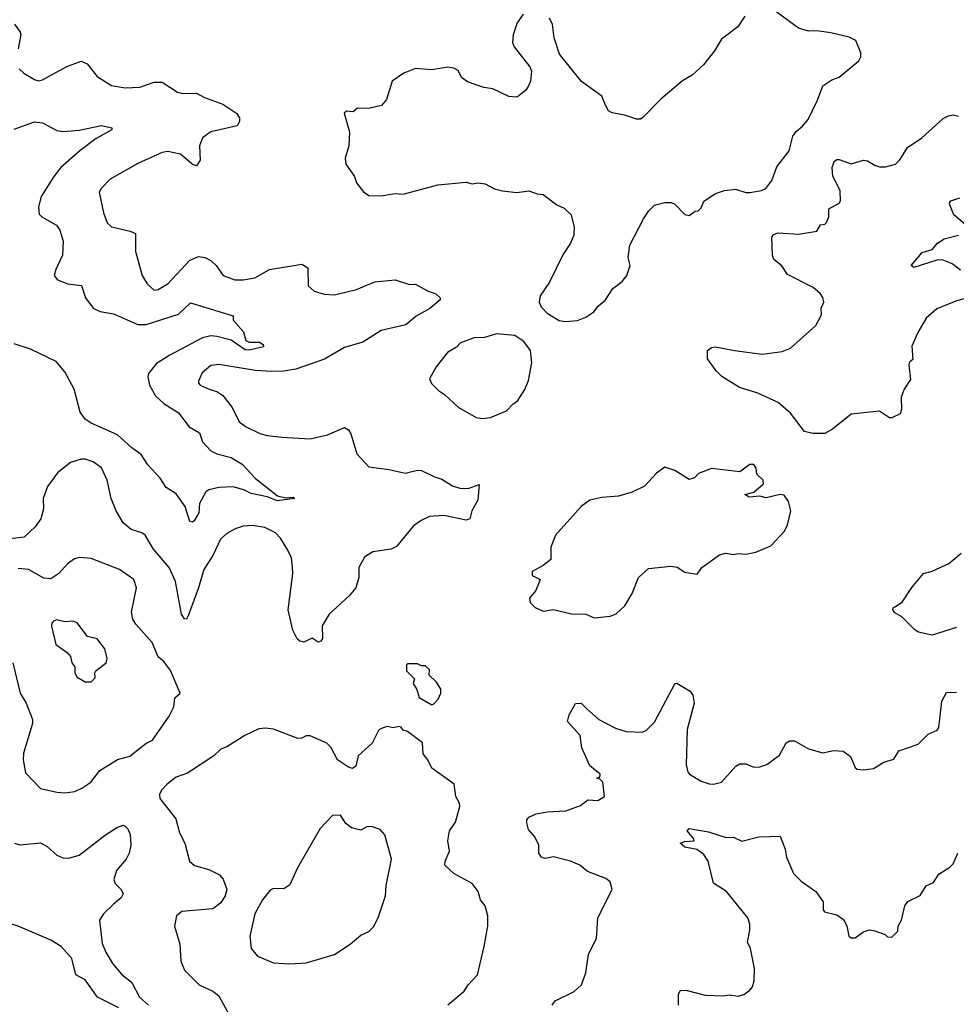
# Model space of a CAD drawing. Extents: x 1771496 to 1971148, y 471553 to 643630.
# Tile 490 of 656: x 1830952 to 1835574, y 611469 to 616328. Entities that reach past the tile are written whole.
import ezdxf

# ---------------------------------------------------------------- set-up
doc = ezdxf.new("R2010")
doc.units = 0

msp = doc.modelspace()

# ---------------------------------------------------------------- linework, layer by layer
at = {"layer": '0CON10XD'}
for points in [[(1833436.7, 616355), (1833407.6, 616312.4), (1833387, 616253), (1833384.2, 616215), (1833392, 616195), (1833470, 616095), (1833478, 616075), (1833472, 616025), (1833461.2, 615998.8), (1833449.7, 615980.3), (1833415, 615952), (1833403.9, 615946.1), (1833365, 615948.8), (1833287.4, 615987.4), (1833243.2, 615993.2), (1833162.1, 616022.1), (1833133, 616043), (1833115, 616076.7), (1833095, 616088.8), (1833065, 616093.8), (1832985, 616080.8), (1832905, 616087.1), (1832847.5, 616065), (1832790, 616025), (1832762, 615935), (1832736.7, 615905), (1832675, 615889.2), (1832618.3, 615891.7), (1832597, 615873), (1832565, 615876.7), (1832553.6, 615866.4), (1832578.8, 615775), (1832575.7, 615705), (1832557.8, 615645), (1832561.5, 615615), (1832603.6, 615553.6), (1832613.9, 615523.9), (1832648.3, 615478.3), (1832675, 615461.2), (1832735, 615458.8), (1832805, 615470), (1832845, 615466.7), (1833015, 615513.3), (1833155, 615526.7), (1833185, 615518.8), (1833215, 615523.8), (1833248.3, 615518.3), (1833295, 615494), (1833335, 615484), (1833405, 615476), (1833465, 615483.3), (1833505, 615468.8), (1833535, 615466), (1833603.3, 615415), (1833638.8, 615398.8), (1833673.3, 615365), (1833688.8, 615305), (1833686.2, 615265), (1833670, 615225), (1833631.7, 615168.3), (1833566.4, 615033.6), (1833520.8, 614965), (1833515.8, 614935), (1833525, 614911.2), (1833555, 614880), (1833614.5, 614844.5), (1833645, 614839.2)], [(1833645, 614839.2), (1833705, 614844), (1833745, 614860), (1833785, 614886.2), (1833806.2, 614915), (1833843.3, 614945), (1833878.3, 615001.7), (1833925, 615036.7), (1833948.8, 615065), (1833964, 615115), (1833953.8, 615155), (1833963.3, 615215), (1834030, 615345), (1834056.7, 615385), (1834085, 615412.5), (1834135, 615426.7), (1834166.4, 615426.4), (1834185, 615417.5), (1834235, 615367.5), (1834255, 615362.5), (1834285, 615382.5), (1834300, 615385), (1834315, 615400), (1834327.5, 615432.5), (1834385, 615470), (1834430, 615485), (1834485, 615491.4), (1834535, 615475.7), (1834555.7, 615475.7), (1834612.5, 615485), (1834634.4, 615495.6), (1834664.3, 615535), (1834687.4, 615602.6), (1834748.9, 615681.1), (1834767.3, 615752.7), (1834783, 615777), (1834815, 615802), (1834842.5, 615835), (1834888.8, 615931.2), (1834915, 616002.5), (1834959.3, 616030.7), (1834995, 616043.8), (1835092.5, 616125), (1835102.5, 616145), (1835102.5, 616165), (1835077.5, 616225), (1835045, 616242.5), (1834955, 616263.8), (1834885, 616273.8), (1834845, 616271.2), (1834795, 616286.2), (1834665, 616382.5)], [(1830925.7, 616305.7), (1830955, 616267.5), (1830957.5, 616255), (1830944.2, 616185)], [(1834530, 616345), (1834495, 616292.5), (1834415, 616232.5), (1834380, 616175), (1834326, 616105), (1834270, 616055), (1834223.3, 616026.7), (1834115, 615936.2), (1834027.5, 615845), (1834015, 615837.5), (1833995, 615836.7), (1833937, 615857), (1833875, 615868.8), (1833858.3, 615878.3), (1833843.3, 615906.7), (1833825, 615951.2), (1833725, 616024), (1833615, 616157.5), (1833588.8, 616238.8), (1833581.2, 616305), (1833566.1, 616336.1)], [(1830950, 616085), (1830972.5, 616065), (1831025, 616033.3), (1831045, 616026.7), (1831065, 616031.2), (1831185, 616098), (1831255, 616124), (1831285, 616111.2), (1831335, 616047.5), (1831405, 616002.9), (1831472.6, 615992.6), (1831545, 615994.5), (1831615, 616020), (1831655, 616020), (1831730.3, 615970.3), (1831755, 615964.2), (1831825, 615966), (1831864.5, 615944.5), (1831955, 615910.6), (1832023.8, 615865), (1832036.4, 615843.6), (1832036.7, 615825), (1832025.8, 615804.2), (1831895, 615775.6), (1831854, 615745), (1831839.4, 615705), (1831842, 615635), (1831825, 615606.7), (1831805, 615613.8), (1831745, 615664.3), (1831682.7, 615677.3), (1831655, 615672), (1831535, 615618), (1831398.3, 615541.7), (1831354.1, 615495.9), (1831343.6, 615476.4), (1831365.8, 615375), (1831384.2, 615325), (1831405, 615306), (1831497.5, 615285), (1831522.9, 615272.9), (1831523.3, 615185), (1831556.1, 615066.1), (1831581.2, 615025), (1831615, 614994), (1831635, 614996), (1831685, 615026), (1831790.6, 615139.4), (1831835, 615159.4), (1831865, 615154.4), (1831895, 615140), (1831920.8, 615115), (1831955.5, 615065.5), (1832014.5, 615044.5), (1832055, 615044.5), (1832112.5, 615055), (1832185, 615095.7), (1832345, 615122), (1832373.9, 615103.9), (1832376.2, 615015), (1832405, 614988), (1832455, 614972.9), (1832505, 614970), (1832613.8, 614996.2), (1832705, 615034), (1832805, 615044), (1832875, 615021.2), (1832905, 615022.5), (1832965, 614990), (1833006.1, 614976.1), (1833027.5, 614955), (1833027.5, 614945), (1832976.6, 614903.4), (1832908, 614865), (1832857.6, 614822.4), (1832735.3, 614794.7), (1832645, 614737.3), (1832555, 614710.5), (1832456.4, 614653.6), (1832315, 614602.8), (1832255, 614593.2), (1832195, 614592.5), (1832115, 614597.1), (1831935, 614626.7), (1831895, 614621.4), (1831852.5, 614585), (1831833.8, 614545), (1831833.8, 614535), (1831842.5, 614525), (1831887.5, 614505), (1831925, 614494), (1831955, 614474), (1832000.8, 614415), (1832035, 614344.2), (1832069.1, 614319.1), (1832136.6, 614286.6), (1832175, 614275.6), (1832245, 614267.5), (1832385, 614260), (1832470.2, 614279.8), (1832555.6, 614315.6), (1832575, 614304), (1832585.6, 614285), (1832615.8, 614185.8), (1832675, 614121.2), (1832775, 614108), (1832855, 614090), (1832915, 614105.8), (1832934.1, 614104.1), (1832995, 614073.8), (1833035, 614061.2), (1833087.3, 614027.3), (1833123.6, 614016.4), (1833165, 614013.8), (1833220, 614035), (1833212.3, 613957.7), (1833183.8, 613905), (1833172.5, 613865), (1833155, 613858.8), (1833045, 613880.8), (1832975, 613875.6), (1832932.6, 613857.4), (1832895, 613830), (1832812.2, 613727.8), (1832785, 613715.8), (1832695, 613702), (1832654.3, 613675.7), (1832626.2, 613625), (1832626.2, 613575), (1832610.8, 613525), (1832578, 613485), (1832480, 613395), (1832445, 613337.5), (1832445.8, 613274.2), (1832438.3, 613261.7), (1832425, 613256), (1832395, 613276.7), (1832355, 613256.2), (1832335, 613261.2), (1832321.9, 613271.9), (1832299.2, 613315), (1832277.5, 613415), (1832300, 613595), (1832298.9, 613625), (1832292.9, 613672.9), (1832275, 613710), (1832239.8, 613769.8), (1832215, 613795.8), (1832162.1, 613822.1), (1832101.7, 613831.7), (1832055, 613828.5), (1832015, 613815.5), (1831975, 613793.3), (1831943.5, 613765), (1831905.3, 613684.7), (1831860.9, 613615), (1831834.5, 613525), (1831783.2, 613386.8), (1831775, 613370), (1831765, 613371.2), (1831751.1, 613395), (1831720.7, 613555), (1831689.1, 613625), (1831611.8, 613715), (1831570.6, 613785), (1831555, 613796.5), (1831501.7, 613811.7), (1831463.1, 613845), (1831428, 613905), (1831402.9, 613965), (1831383.1, 614055), (1831355, 614116.2), (1831315, 614145.8), (1831275, 614158.6), (1831255, 614160), (1831203.6, 614143.6), (1831138.3, 614091.7), (1831089.5, 614025), (1831067.9, 613965), (1831068.8, 613915), (1831056.7, 613865), (1831028.8, 613825), (1830975, 613774.3), (1830835, 613757.5)], [(1830925, 615788.6), (1831025, 615824.4), (1831065, 615818.9), (1831135, 615781.4), (1831164.2, 615775.8), (1831245, 615782.5), (1831355, 615806.4), (1831407.5, 615795), (1831407.5, 615785), (1831328.8, 615741.2), (1831248.2, 615681.8), (1831155, 615598), (1831120, 615555), (1831058.2, 615455), (1831045.5, 615405), (1831048.1, 615368.1), (1831061.2, 615355), (1831134.1, 615314.1), (1831149.5, 615289.5), (1831166.4, 615235), (1831163.7, 615166.3), (1831130, 615095), (1831122.9, 615065), (1831138.8, 615045), (1831190, 615025), (1831256.5, 615016.5), (1831277.5, 614955), (1831315, 614904.3), (1831348.8, 614888.8), (1831415, 614877.3), (1831535, 614824.3), (1831576.5, 614823.5), (1831735.5, 614874.5), (1831795, 614930.6), (1832005, 614866.2), (1832005.8, 614845), (1832057.3, 614787.3), (1832068, 614745), (1832085, 614736.9), (1832135, 614737.1), (1832153.3, 614725), (1832155, 614713.8), (1832085, 614697.9), (1832065, 614699.4), (1831996.1, 614746.1), (1831925, 614765.2), (1831895, 614767.4), (1831855, 614757.9), (1831688.9, 614671.1), (1831625, 614630), (1831587.6, 614582.4), (1831584.4, 614565), (1831592.7, 614525), (1831622, 614472), (1831663.7, 614433.7), (1831735, 614387.8), (1831788.9, 614318.9), (1831839.1, 614289.1), (1831854.6, 614244.6), (1831895, 614200.9), (1831925.3, 614185.3), (1831995, 614168.2), (1832050, 614135), (1832115, 614063.8), (1832225, 613978), (1832265, 613968.8), (1832301.7, 613971.7), (1832310, 613965), (1832225, 613953.7), (1832173.6, 613973.6), (1832095, 613990), (1832058.1, 614008.1), (1832005, 614022.9), (1831935, 614020), (1831885, 614008.8), (1831871.2, 613998.8), (1831839.7, 613940.3), (1831835.4, 613894.6), (1831813.8, 613855), (1831805, 613848), (1831791.4, 613851.4), (1831768.5, 613925), (1831725, 613988.8), (1831675, 614018.8), (1831645.8, 614065), (1831585, 614130.8), (1831551.7, 614181.7), (1831505, 614214.6), (1831435, 614278.8), (1831305, 614336.3), (1831275, 614356), (1831251.3, 614391.3), (1831220.4, 614505), (1831175, 614590.4), (1831131.7, 614641.7), (1831005, 614701.8), (1830925, 614728.7)], [(1835675, 614969.5), (1835570.7, 614939.3), (1835478.1, 614901.9), (1835425.6, 614854.4), (1835384.2, 614785), (1835355, 614717.5), (1835359.4, 614650.6), (1835342.7, 614637.3), (1835339.2, 614625), (1835347.8, 614552.2), (1835316, 614505), (1835302.5, 614465), (1835304, 614405), (1835297.5, 614382.5), (1835255, 614363.3), (1835244.1, 614364.1), (1835195, 614396.2), (1835055, 614381.2), (1834963, 614307), (1834925, 614286.2), (1834865, 614286.7), (1834825, 614296.2), (1834756.4, 614386.4), (1834695, 614438.6), (1834595, 614484.4), (1834503.2, 614513.2), (1834417.3, 614567.3), (1834388.8, 614595), (1834346.7, 614655), (1834346.7, 614695), (1834365, 614710), (1834385, 614713.8), (1834480, 614695), (1834615, 614677.5), (1834715, 614691.1), (1834755, 614707.5), (1834880.7, 614819.3), (1834908.2, 614871.8), (1834906.7, 614905), (1834919.4, 614935), (1834915, 614956.7), (1834904, 614975), (1834867, 615007), (1834740.9, 615070.9), (1834712.7, 615112.7), (1834674.1, 615144.1), (1834666.1, 615166.1), (1834663.8, 615255), (1834672.4, 615267.6), (1834695, 615275.6), (1834795, 615270), (1834886.2, 615285), (1834903.5, 615316.5), (1834925, 615319.2), (1834933.4, 615326.6), (1834944.4, 615355), (1834944.4, 615395), (1834995, 615422.9), (1835002.9, 615435), (1835001.5, 615485), (1834964.6, 615555.4), (1834961.5, 615598.5), (1834971.8, 615628.2), (1834985, 615638), (1834995, 615637.5), (1835055, 615617.5), (1835115, 615634.2), (1835135, 615632.5), (1835170.3, 615610.3), (1835195, 615602.5), (1835225, 615602), (1835274.2, 615615.8), (1835295, 615636.2), (1835333.3, 615696.7), (1835404.2, 615745), (1835509.1, 615840.9), (1835535, 615854.4), (1835558.1, 615858.1), (1835585, 615852)], [(1835617.3, 615317.3), (1835561.2, 615365), (1835542, 615415), (1835540, 615425), (1835546.2, 615433.8), (1835590.9, 615449.1)], [(1835595, 615092.7), (1835553.3, 615123.3), (1835503.4, 615143.4), (1835478.2, 615141.8), (1835365, 615106), (1835351.2, 615115), (1835405, 615178.8), (1835455, 615193.8), (1835481.2, 615225), (1835513.7, 615246.3), (1835585, 615264.5)], [(1833235, 614360), (1833275, 614364.2), (1833355, 614398), (1833385, 614431.4), (1833410.9, 614449.1), (1833445, 614503.3), (1833462.7, 614547.3), (1833478.6, 614635), (1833472, 614695), (1833439.7, 614739.7), (1833395, 614770), (1833305, 614777.5), (1833245, 614759.2), (1833195, 614758.8), (1833127.3, 614732.7), (1833107.3, 614712.7), (1833063.3, 614685), (1833007.5, 614615), (1832973.6, 614556.4), (1832983.6, 614533.6), (1833018.3, 614498.3), (1833048.8, 614478.8), (1833115, 614416.7), (1833204.2, 614364.2), (1833235, 614360)], [(1833786.1, 613376.1), (1833865, 613384.2), (1833895, 613396.2), (1833938.8, 613435), (1833974.3, 613495.7), (1834006.2, 613575), (1834055, 613620), (1834165, 613632), (1834195.9, 613625.9), (1834235, 613602.5), (1834295, 613592.5), (1834317.5, 613625), (1834405, 613686.7), (1834435, 613696.2), (1834475, 613688.8), (1834496.4, 613693.6), (1834535, 613690), (1834585, 613700), (1834659.1, 613730.9), (1834725.5, 613804.5), (1834740.6, 613835), (1834756.5, 613905), (1834745, 613950), (1834725, 613981.2), (1834705, 613985.6), (1834635, 613968.7), (1834605, 613977.1), (1834551.9, 613971.9), (1834530, 613985), (1834574.2, 613995.8), (1834622.3, 614037.7), (1834621.2, 614055), (1834590, 614085), (1834586.7, 614115), (1834575, 614132.5), (1834555, 614132.5), (1834505, 614096.7), (1834365, 614112.5), (1834301.4, 614088.6), (1834282.3, 614067.7), (1834255, 614058.8), (1834185, 614103.8), (1834135, 614120), (1834095, 614090), (1834035, 614026.2), (1833975, 613996.2), (1833907, 613977), (1833825, 613970), (1833765, 613956.7), (1833723.3, 613925), (1833596.7, 613785), (1833573.8, 613725), (1833573.3, 613665), (1833535, 613634.4), (1833481.4, 613605), (1833481.2, 613585), (1833520, 613565), (1833498.3, 613511.7), (1833467, 613473), (1833471.7, 613451.7), (1833495, 613426.7), (1833535, 613410), (1833585, 613417.5), (1833675, 613396.2), (1833745, 613393.8), (1833786.1, 613376.1)], [(1835575, 613327.8), (1835455, 613290), (1835387.5, 613305), (1835370, 613315), (1835305, 613381.2), (1835271.2, 613401.2), (1835260, 613415), (1835262.5, 613425), (1835306.8, 613453.2), (1835353.9, 613526.1), (1835412.5, 613595), (1835453.9, 613606.1), (1835537.5, 613645), (1835598, 613695)], [(1831175, 612512.9), (1831225, 612520), (1831258.8, 612535), (1831303.8, 612565), (1831346.8, 612623.2), (1831435, 612677.5), (1831495, 612693.8), (1831574.5, 612755.5), (1831608.1, 612771.9), (1831689.7, 612890.3), (1831712.3, 612937.7), (1831718.3, 612981.7), (1831743.3, 613005), (1831695.8, 613115.8), (1831665, 613158.8), (1831635, 613184), (1831606.4, 613255), (1831524.8, 613344.8), (1831509.8, 613369.8), (1831504.4, 613405), (1831527.9, 613525), (1831515, 613565.8), (1831445, 613615.6), (1831305, 613668.6), (1831245, 613674.2), (1831223.1, 613666.9), (1831187.9, 613642.1), (1831145.6, 613595), (1831105, 613569.2), (1831071.5, 613571.5), (1830995, 613614.5), (1830945, 613619.6)], [(1831305, 613061.2), (1831325, 613080), (1831322.5, 613105), (1831327.5, 613115), (1831378.8, 613155), (1831384, 613175), (1831372.7, 613222.7), (1831335, 613273.3), (1831287.5, 613285), (1831235, 613351.2), (1831215, 613360), (1831175, 613356.2), (1831135, 613366), (1831119.5, 613360.5), (1831110.5, 613349.5), (1831108.8, 613335), (1831131.2, 613245), (1831186.2, 613205), (1831203.3, 613185), (1831210, 613155), (1831223.8, 613135), (1831224, 613105), (1831235, 613083.8), (1831275, 613061.2), (1831305, 613061.2)], [(1830918.4, 613155), (1830955, 613003.8), (1830984.4, 612955), (1831015.6, 612875), (1831015.6, 612854.4), (1830971.2, 612708.8), (1830969.2, 612675), (1830981.3, 612611.3), (1831055, 612534), (1831135, 612515.8), (1831175, 612512.9)], [(1832985, 612947.5), (1832995, 612952.5), (1833017.5, 612975), (1833030, 613005), (1833030, 613025), (1833009.3, 613059.3), (1832973, 613093), (1832975, 613120), (1832955, 613140), (1832935, 613140), (1832915, 613150), (1832865, 613150), (1832860, 613145), (1832860, 613115), (1832900, 613075), (1832893, 613053), (1832912.5, 613022.5), (1832923, 612983), (1832985, 612947.5)], [(1833748.6, 612928.6), (1833810, 612875), (1833892.1, 612832.1), (1833945, 612816), (1834025, 612812.5), (1834045, 612821.2), (1834085, 612861.2), (1834185, 613050), (1834195, 613053.3), (1834260, 613015), (1834273.9, 612993.9), (1834280, 612955), (1834245.6, 612825), (1834240.6, 612650.6), (1834248.8, 612615), (1834256.7, 612605), (1834315, 612570), (1834355, 612557.5), (1834375, 612555.8), (1834415, 612566), (1834486.2, 612645), (1834505, 612656), (1834535, 612656), (1834575, 612640), (1834605, 612641.2), (1834638.3, 612651.7), (1834700.9, 612699.1), (1834735, 612758.8), (1834750.3, 612769.7), (1834775, 612768.6), (1834845, 612730), (1834915, 612710.8), (1834967.7, 612722.3), (1835015, 612718), (1835051.7, 612691.7), (1835075, 612637.5), (1835085, 612630), (1835115, 612626.7), (1835165, 612632.5), (1835216.4, 612663.6), (1835265, 612678.8), (1835289.5, 612720.5), (1835385, 612753.3), (1835435, 612802), (1835478.7, 612821.3), (1835487.5, 612835), (1835502, 612965), (1835525, 613007.5), (1835575, 613010)], [(1833578.8, 611465), (1833595, 611486), (1833688.3, 611531.7), (1833723.8, 611565), (1833746, 611625), (1833759.2, 611715), (1833798.6, 611795), (1833801.7, 611841.7), (1833805.6, 611895), (1833876, 612035), (1833865, 612073.3), (1833845, 612090), (1833753.7, 612123.7), (1833716.2, 612155), (1833670, 612175), (1833586, 612196), (1833545, 612188.8), (1833527.5, 612195), (1833513.8, 612215), (1833513.8, 612255), (1833493.8, 612295), (1833462.3, 612332.3), (1833454, 612365), (1833455, 612380), (1833465, 612392.5), (1833500.6, 612409.4), (1833555, 612419.4), (1833646.9, 612423.1), (1833719.5, 612450.5), (1833755, 612477.5), (1833805, 612474), (1833837.5, 612495), (1833828.8, 612565), (1833815, 612580), (1833800, 612585), (1833815, 612590), (1833816.2, 612605), (1833765, 612646.2), (1833725.7, 612735), (1833717.5, 612795), (1833655.8, 612865), (1833662.8, 612897.2), (1833695, 612953.8), (1833722.5, 612955), (1833748.6, 612928.6)], [(1833064.3, 611465.7), (1833145, 611533.3), (1833164.4, 611565.6), (1833211.2, 611615), (1833244, 611755), (1833262, 611855), (1833262.5, 611905), (1833249.2, 611955), (1833225.6, 611985), (1833214.2, 612025), (1833185, 612065.7), (1833094.7, 612114.7), (1833050, 612155), (1833051.4, 612175), (1833072.9, 612225), (1833064.4, 612275), (1833073.5, 612325), (1833102.6, 612367.4), (1833123.8, 612445), (1833121.7, 612461.7), (1833104, 612495), (1833096.7, 612555), (1832986.2, 612635), (1832966.7, 612675), (1832942.5, 612705), (1832939.3, 612759.3), (1832866.1, 612816.1), (1832845, 612822.5), (1832835, 612836.7), (1832825, 612840), (1832795, 612833.3), (1832765, 612840), (1832745, 612833.8), (1832725, 612823.3), (1832692, 612758), (1832622, 612695), (1832611.2, 612645), (1832595, 612632.9), (1832575, 612638.9), (1832520, 612675), (1832487.8, 612737.8), (1832467.1, 612757.1), (1832385, 612794.6), (1832365.4, 612794.6), (1832345, 612782.9), (1832325, 612780), (1832205, 612826.7), (1832165, 612832.5), (1832132, 612828), (1832063.8, 612795), (1831975, 612739.2), (1831945, 612727.8), (1831909.4, 612695), (1831779.8, 612610.2), (1831725, 612589.5), (1831680, 612555), (1831652.5, 612525), (1831642.7, 612505), (1831643.5, 612485), (1831723.1, 612385), (1831741.3, 612315), (1831766.9, 612265), (1831790, 612175), (1831815, 612154.3), (1831885, 612134.4), (1831937.6, 612107.6), (1831956.8, 612086.8), (1831974.3, 612035), (1831965.4, 612005), (1831945, 611969.4), (1831905, 611940.5), (1831752.4, 611927.6), (1831726, 611905), (1831716, 611855), (1831742.2, 611765), (1831747.7, 611682.3), (1831765, 611638), (1831837.5, 611565), (1831904.6, 611534.6), (1831935, 611510.8), (1831998.1, 611395)], [(1832285, 611668), (1832365, 611674), (1832505, 611714.3), (1832583.4, 611766.6), (1832635, 611810), (1832675, 611828), (1832698.7, 611851.3), (1832721.4, 611895), (1832757.3, 612005), (1832760.5, 612055), (1832787.5, 612185), (1832754.4, 612305), (1832731.1, 612331.1), (1832687.3, 612347.3), (1832664.7, 612345.3), (1832635, 612329.2), (1832589.2, 612339.2), (1832561, 612361), (1832535, 612402.2), (1832495, 612400.9), (1832435, 612337.3), (1832320.9, 612139.1), (1832285, 612059.1), (1832255, 612038.8), (1832205, 612040.9), (1832188.5, 612031.5), (1832150.6, 611985), (1832113.1, 611915), (1832087.5, 611805), (1832094.1, 611744.1), (1832125, 611706.7), (1832205, 611673.8), (1832285, 611668)], [(1830926.7, 612265), (1830955, 612255.8), (1831055, 612265.6), (1831087.6, 612247.6), (1831135.6, 612205.6), (1831165, 612191.9), (1831195, 612190.5), (1831245.7, 612205), (1831375.8, 612305), (1831435, 612342.9), (1831465, 612353.8), (1831475, 612346.7), (1831486.2, 612335), (1831497.3, 612307.3), (1831500, 612255), (1831492, 612215), (1831478, 612185), (1831430.3, 612129.7), (1831416.2, 612085), (1831423.8, 612065), (1831453.3, 612035), (1831463.3, 612015), (1831453.3, 611995), (1831415, 611964), (1831365.7, 611915), (1831345.6, 611885), (1831359.6, 611769.6), (1831376.6, 611726.6), (1831410.9, 611670.9), (1831455, 611618), (1831505, 611576.2), (1831542.9, 611505), (1831587.5, 611465)], [(1834202.2, 611465), (1834202.3, 611517.7), (1834212, 611538), (1834245, 611536.9), (1834335, 611513.8), (1834425, 611510.4), (1834455, 611515.4), (1834495, 611509.1), (1834525, 611516.9), (1834555, 611539.2), (1834568.1, 611555), (1834575.6, 611584.4), (1834577.5, 611645), (1834557.8, 611745), (1834542.9, 611775), (1834555.5, 611835), (1834555.5, 611865), (1834545.5, 611895), (1834440.3, 612025), (1834376.4, 612066.4), (1834348.7, 612175), (1834328.1, 612208.1), (1834292.8, 612232.8), (1834234, 612245), (1834211.2, 612265), (1834235, 612273.1), (1834280, 612275), (1834278.8, 612285), (1834246, 612325), (1834255, 612337.1), (1834350.6, 612320.6), (1834437.7, 612292.3), (1834475, 612293.3), (1834515, 612273.8), (1834600, 612295), (1834705, 612298.8), (1834728.8, 612235), (1834736.2, 612195), (1834770, 612115), (1834807.5, 612077.5)], [(1834807.5, 612077.5), (1834880, 612025), (1834916, 611975), (1834916.2, 611935), (1834923.8, 611925), (1834985, 611910.8), (1835017.8, 611887.8), (1835033.6, 611856.4), (1835043.8, 611805), (1835055, 611796.7), (1835075, 611796.7), (1835115, 611826), (1835145, 611836), (1835172.3, 611832.3), (1835223.3, 611813.3), (1835235, 611802.5), (1835255, 611800), (1835285, 611830), (1835286.2, 611855), (1835304, 611885), (1835320, 611955), (1835334, 611976), (1835395, 612006.7), (1835425, 612053.3), (1835460.5, 612069.5), (1835488.3, 612111.7), (1835542.5, 612145), (1835558.3, 612161.7), (1835581.2, 612215)], [(1831441.8, 611451.8), (1831336.5, 611505), (1831275, 611589.2), (1831228.5, 611615), (1831209, 611695), (1831157.1, 611755), (1831105.1, 611785.1), (1830945, 611854.3), (1830828.5, 611891.5), (1830755, 611885.2), (1830695, 611840.8), (1830675, 611835.4), (1830525, 611840), (1830485, 611832.5), (1830444.5, 611805.5), (1830395.8, 611745), (1830380.6, 611695), (1830385.6, 611625), (1830405, 611530), (1830431.4, 611485), (1830501.9, 611425)]]:
    msp.add_lwpolyline(points, dxfattribs=at)

doc.saveas('drawing.dxf')
